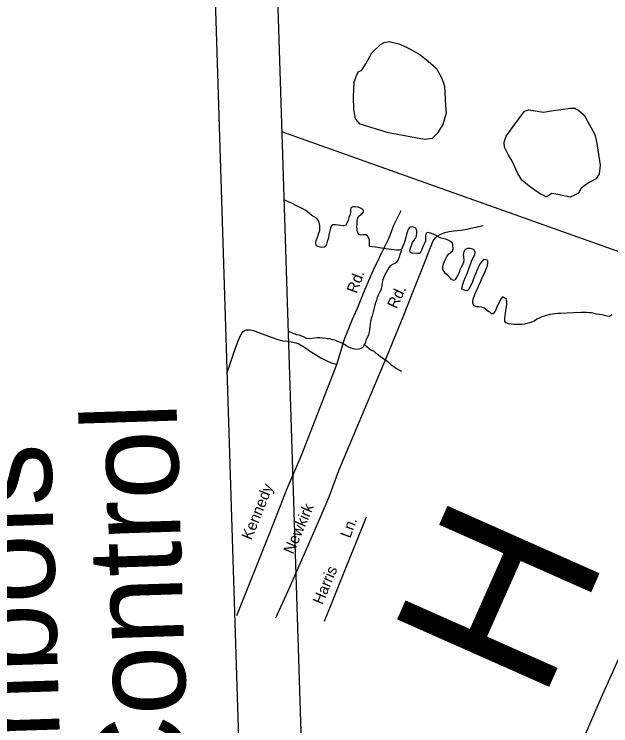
# Model space of a CAD drawing. Extents: x 2308163 to 2335412, y -96774 to 127732.
# Drawn here: x 2325903.7 to 2325975.4, y 123265.8 to 123351.4 of the extents above; entities that cross this region are included whole.
import ezdxf

# ---------------------------------------------------------------- set-up
doc = ezdxf.new("R2010")
doc.units = 0
for name, color, linetype in [('Old_Level_1', 7, 'Continuous'), ('Old_Level_10', 7, 'Continuous'), ('Old_Level_22', 7, 'Continuous'), ('Old_Level_35', 7, 'Continuous'), ('Old_Level_59', 7, 'Continuous'), ('Old_Level_60', 7, 'Continuous'), ('Old_Level_61', 7, 'Continuous'), ('Old_Level_63', 7, 'Continuous'), ('Sheet Title CELL', 7, 'Continuous')]:
    doc.layers.add(name, color=color, linetype=linetype)

msp = doc.modelspace()

# ---------------------------------------------------------------- linework, layer by layer
at = {"layer": 'Old_Level_1'}
msp.add_line((2325932.781, 123434.617), (2325949.42, 122906.551), dxfattribs=at)
msp.add_lwpolyline([(2325925.285, 123434.381), (2325941.924, 122906.315)], dxfattribs=at)
at = {"layer": 'Old_Level_35'}
for points in [[(2325942.461, 123309.283), (2325943.399, 123312.305), (2325944.359, 123314.715), (2325944.926, 123316.043), (2325945.676, 123317.853), (2325946.321, 123319.375), (2325946.894, 123320.703), (2325948.226, 123323.428), (2325948.747, 123324.476), (2325949.319, 123325.998), (2325950.183, 123327.768)], [(2325935.147, 123278.822), (2325936.754, 123282.407), (2325938.519, 123286.433), (2325940.206, 123290.259), (2325941.536, 123293.357), (2325942.692, 123296.527), (2325946.109, 123304.625), (2325947.419, 123307.722), (2325948.505, 123310.292), (2325949.512, 123312.742), (2325950.605, 123315.393), (2325951.611, 123317.969), (2325952.782, 123320.973), (2325953.341, 123322.394), (2325953.63, 123323.115), (2325953.86, 123323.716), (2325954.025, 123324.117), (2325954.276, 123324.438), (2325954.528, 123324.672), (2325954.94, 123324.947), (2325955.439, 123325.136), (2325955.971, 123325.252), (2325956.51, 123325.322), (2325957.309, 123325.419), (2325958.121, 123325.549), (2325958.527, 123325.631), (2325959.213, 123325.755), (2325959.499, 123325.836), (2325960.031, 123325.985)], [(2325929.261, 123308.196), (2325929.532, 123308.998), (2325930.143, 123310.773), (2325930.498, 123311.774), (2325930.735, 123312.375), (2325930.893, 123312.742), (2325931.058, 123313.023), (2325931.217, 123313.23), (2325931.376, 123313.351), (2325931.582, 123313.432), (2325931.722, 123313.446), (2325932.028, 123313.434), (2325932.435, 123313.356), (2325933.496, 123312.955), (2325934.704, 123312.515), (2325935.352, 123312.285), (2325935.992, 123312.108), (2325936.519, 123312.057), (2325936.992, 123312), (2325937.532, 123311.863), (2325937.892, 123311.731), (2325938.373, 123311.474), (2325938.861, 123311.157), (2325939.176, 123310.918), (2325939.891, 123310.449), (2325940.532, 123310.066), (2325941.253, 123309.723), (2325941.694, 123309.505), (2325942.461, 123309.283)], [(2325930.436, 123279.085), (2325932.923, 123285.313), (2325935.087, 123290.766), (2325936.494, 123294.344), (2325938.18, 123298.25), (2325942.461, 123309.283)], [(2325940.998, 123278.405), (2325941.965, 123280.888), (2325943.405, 123284.513), (2325944.61, 123287.483), (2325946.011, 123290.941)], [(2325965.386, 123249.929), (2325969.926, 123259.265), (2325974.397, 123269.56), (2325977.276, 123275.956)]]:
    msp.add_lwpolyline(points, dxfattribs=at)
at = {"layer": 'Old_Level_59'}
for points in [[(2325950.181, 123323.086), (2325950.159, 123322.782), (2325950.047, 123322.481), (2325949.965, 123322.174), (2325949.843, 123321.873), (2325949.702, 123321.599), (2325949.439, 123321.42), (2325949.151, 123321.303), (2325948.885, 123321.139), (2325948.714, 123320.881), (2325948.557, 123320.591), (2325948.217, 123320.039), (2325948.118, 123319.748), (2325947.975, 123319.438), (2325947.912, 123319.13), (2325947.882, 123318.811), (2325947.831, 123318.498), (2325947.743, 123318.201), (2325947.583, 123317.907), (2325947.446, 123317.606), (2325947.32, 123317.301), (2325947.229, 123316.979), (2325947.111, 123316.673), (2325947.012, 123316.382), (2325946.85, 123315.752), (2325946.779, 123315.414), (2325946.706, 123315.117), (2325946.593, 123314.79), (2325946.52, 123314.447), (2325946.464, 123314.114), (2325946.422, 123313.78), (2325946.367, 123313.436), (2325946.333, 123313.133), (2325946.249, 123312.831), (2325946.131, 123312.54), (2325946, 123312.255), (2325945.895, 123311.939), (2325945.771, 123311.669)], [(2325945.771, 123311.669), (2325945.761, 123311.649), (2325945.611, 123311.359), (2325945.385, 123311.194), (2325945.095, 123311.087), (2325944.778, 123311.083), (2325944.465, 123311.134), (2325944.176, 123311.231), (2325943.9, 123311.367), (2325943.618, 123311.514), (2325943.089, 123311.837), (2325942.794, 123311.954), (2325942.518, 123312.086), (2325942.229, 123312.197), (2325941.926, 123312.248), (2325941.628, 123312.33), (2325941.324, 123312.345), (2325941.125, 123312.403), (2325940.727, 123312.427), (2325940.422, 123312.483), (2325940.084, 123312.464), (2325939.149, 123312.349), (2325938.833, 123312.385), (2325938.554, 123312.532), (2325938.258, 123312.659), (2325937.95, 123312.772), (2325937.656, 123312.848), (2325937.319, 123312.956), (2325936.722, 123313.2), (2325936.607, 123313.202)], [(2325945.771, 123311.669), (2325946.357, 123311.176), (2325946.61, 123310.989), (2325946.896, 123310.847), (2325947.155, 123310.64), (2325947.427, 123310.448), (2325947.702, 123310.24), (2325948.46, 123309.691), (2325948.705, 123309.489), (2325948.937, 123309.263), (2325949.463, 123308.909), (2325949.728, 123308.742), (2325949.997, 123308.586), (2325950.211, 123308.482)]]:
    msp.add_lwpolyline(points, dxfattribs=at)
at = {"layer": 'Old_Level_60'}
for points in [[(2325950.181, 123323.086), (2325949.933, 123322.988), (2325949.626, 123322.999), (2325949.304, 123323.03), (2325948.995, 123323.081), (2325948.038, 123323.211), (2325947.396, 123323.335), (2325947.058, 123323.387), (2325946.418, 123323.465), (2325946.366, 123323.533), (2325946.383, 123324.254), (2325946.313, 123324.454), (2325946.135, 123324.735), (2325945.927, 123324.844), (2325945.614, 123324.839), (2325945.306, 123324.804), (2325945.109, 123324.872), (2325944.945, 123325.162), (2325944.884, 123325.479), (2325944.879, 123325.794), (2325944.893, 123326.144), (2325944.896, 123326.475), (2325944.949, 123326.818), (2325945.091, 123327.113), (2325945.357, 123327.282), (2325945.594, 123327.482), (2325945.709, 123327.646), (2325945.583, 123327.884), (2325945.317, 123328.056), (2325945.008, 123328.183), (2325944.68, 123328.22), (2325944.374, 123328.23), (2325944.151, 123328.086), (2325944.097, 123327.859), (2325944.083, 123327.534), (2325944.034, 123327.216), (2325943.902, 123326.936), (2325943.821, 123326.629), (2325943.706, 123326.312), (2325943.559, 123326.013), (2325943.258, 123325.942), (2325942.955, 123325.973), (2325942.623, 123326.025), (2325942.303, 123326.056), (2325941.982, 123326.052), (2325941.832, 123325.95), (2325941.711, 123325.644), (2325941.637, 123325.322), (2325941.55, 123325.02), (2325941.408, 123324.38), (2325941.313, 123324.053), (2325941.209, 123323.746), (2325941.079, 123323.456), (2325940.924, 123323.36), (2325940.605, 123323.335), (2325940.292, 123323.392), (2325940.036, 123323.543), (2325939.946, 123323.841), (2325939.973, 123324.16), (2325940.081, 123324.466), (2325940.304, 123325.043), (2325940.407, 123325.364), (2325940.416, 123325.694), (2325940.408, 123325.999), (2325940.343, 123326.327), (2325940.229, 123326.615), (2325940.007, 123326.841), (2325939.474, 123327.19), (2325938.716, 123327.775), (2325938.443, 123327.952), (2325938.154, 123328.099), (2325937.833, 123328.237), (2325937.53, 123328.395), (2325937.265, 123328.547), (2325936.951, 123328.705), (2325936.107, 123329.05)], [(2325951.244, 123322.989), (2325951.566, 123323.912), (2325951.731, 123324.171), (2325951.927, 123324.423), (2325952.025, 123324.725), (2325952.091, 123325.048), (2325952.077, 123325.363), (2325951.959, 123325.652), (2325951.683, 123325.773), (2325951.363, 123325.81), (2325951.176, 123325.75), (2325951.043, 123325.475), (2325950.917, 123325.19), (2325950.847, 123324.877), (2325950.77, 123324.57), (2325950.581, 123323.951), (2325950.346, 123323.365), (2325950.198, 123323.091), (2325950.181, 123323.086)], [(2325958.48, 123323.191), (2325958.137, 123323.198), (2325957.876, 123323.075), (2325957.714, 123322.796), (2325957.65, 123322.468), (2325957.68, 123322.152), (2325957.734, 123321.84), (2325957.669, 123321.537), (2325957.543, 123321.232), (2325957.405, 123320.957), (2325957.258, 123320.642), (2325957.152, 123320.331), (2325957.017, 123320.02), (2325956.842, 123319.711), (2325956.661, 123319.423), (2325956.469, 123319.348), (2325956.194, 123319.505), (2325955.994, 123319.761), (2325955.77, 123319.982), (2325955.531, 123320.204), (2325955.308, 123320.435), (2325955.189, 123320.703), (2325955.204, 123321.028), (2325955.276, 123321.33), (2325955.396, 123321.641), (2325955.52, 123321.932), (2325955.687, 123322.231), (2325955.887, 123322.508), (2325956.128, 123322.724), (2325956.371, 123322.918), (2325956.453, 123323.18), (2325956.416, 123323.511), (2325956.358, 123323.844), (2325956.111, 123324.04), (2325955.823, 123324.192), (2325955.502, 123324.315), (2325955.174, 123324.393), (2325954.866, 123324.484), (2325954.596, 123324.651), (2325954.314, 123324.798), (2325954.028, 123324.935), (2325953.721, 123325.063), (2325953.405, 123325.145), (2325953.197, 123325.04), (2325953.116, 123324.728), (2325953.103, 123324.098), (2325952.981, 123323.792), (2325952.841, 123323.518), (2325952.722, 123323.197), (2325952.605, 123322.906), (2325952.434, 123322.617), (2325952.124, 123322.587), (2325951.504, 123322.654), (2325951.282, 123322.764), (2325951.244, 123322.989)], [(2325974.008, 123315.278), (2325973.677, 123315.32), (2325973.364, 123315.381), (2325973.062, 123315.463), (2325972.756, 123315.473), (2325972.448, 123315.504), (2325971.831, 123315.505), (2325970.893, 123315.487), (2325969.338, 123315.378), (2325969.003, 123315.374), (2325968.695, 123315.354), (2325968.377, 123315.33), (2325968.06, 123315.28), (2325967.085, 123314.993), (2325966.781, 123314.851), (2325966.491, 123314.699), (2325966.249, 123314.509), (2325965.958, 123314.377), (2325965.64, 123314.286), (2325965.332, 123314.185), (2325965.012, 123314.099), (2325964.698, 123314.07), (2325964.372, 123314.06), (2325964.065, 123314.061), (2325963.731, 123314.083), (2325963.394, 123314.094), (2325963.076, 123314.136), (2325962.774, 123314.258), (2325962.649, 123314.481), (2325962.631, 123314.791), (2325962.668, 123315.105), (2325962.781, 123315.772), (2325962.87, 123316.46), (2325962.902, 123316.809), (2325962.836, 123317.066), (2325962.62, 123317.291), (2325962.355, 123317.382), (2325962.195, 123317.215), (2325961.918, 123316.635), (2325961.769, 123316.35), (2325961.514, 123315.754), (2325961.374, 123315.48), (2325961.208, 123315.364), (2325961.035, 123315.354), (2325960.925, 123315.47), (2325960.667, 123315.641), (2325960.168, 123316.019), (2325959.869, 123316.136), (2325959.541, 123316.183), (2325959.225, 123316.204), (2325958.935, 123316.362), (2325958.788, 123316.626), (2325958.803, 123316.94), (2325958.883, 123317.253), (2325959.001, 123317.564), (2325959.14, 123317.869), (2325959.263, 123318.19), (2325959.403, 123318.475), (2325959.539, 123318.78), (2325959.681, 123319.065), (2325959.928, 123319.681), (2325960.054, 123319.971), (2325960.216, 123320.24), (2325960.448, 123320.852), (2325960.55, 123321.148), (2325960.619, 123321.446), (2325960.615, 123321.756), (2325960.412, 123321.864), (2325960.087, 123321.866), (2325959.872, 123321.649), (2325959.667, 123321.418), (2325959.407, 123320.852), (2325959.294, 123320.562), (2325959.179, 123320.245), (2325959.05, 123319.97), (2325958.928, 123319.685), (2325958.703, 123319.063), (2325958.407, 123318.468), (2325958.258, 123318.189), (2325958.098, 123318.123), (2325957.793, 123318.185), (2325957.493, 123318.312), (2325957.462, 123318.44), (2325957.657, 123319.028), (2325957.752, 123319.344), (2325957.881, 123319.686), (2325958.036, 123319.99), (2325958.181, 123320.305), (2325958.292, 123320.627), (2325958.591, 123321.577), (2325958.715, 123321.882), (2325958.876, 123322.166), (2325959.062, 123322.434), (2325959.102, 123322.728), (2325958.963, 123323.012), (2325958.799, 123323.124), (2325958.48, 123323.191)], [(2325975.49, 123315.232), (2325975.238, 123315.017), (2325974.937, 123315.068), (2325974.637, 123315.155), (2325974.329, 123315.221), (2325974.008, 123315.278)]]:
    msp.add_lwpolyline(points, dxfattribs=at)
at = {"layer": 'Old_Level_61'}
for points in [[(2325955.601, 123339.489), (2325955.184, 123338.096), (2325954.502, 123337.047), (2325953.901, 123336.443), (2325952.978, 123336.302), (2325948.661, 123337.091), (2325945.253, 123338.164), (2325944.714, 123338.782), (2325944.499, 123339.923), (2325944.458, 123341.428), (2325944.543, 123343.224), (2325944.858, 123344.092), (2325945.024, 123344.437), (2325945.423, 123344.622), (2325945.935, 123345.391), (2325946.652, 123346.723), (2325947.726, 123347.723), (2325948.138, 123347.973), (2325948.756, 123348.079), (2325949.902, 123347.795), (2325950.814, 123347.398), (2325952.446, 123346.524), (2325953.453, 123345.711), (2325954.401, 123344.881), (2325955.033, 123343.741), (2325955.389, 123342.723), (2325955.515, 123340.366), (2325955.601, 123339.489)], [(2325974.083, 123333.207), (2325973.978, 123332.174), (2325973.638, 123331.596), (2325972.716, 123331.109), (2325971.816, 123330.475), (2325971.494, 123329.846), (2325971.023, 123329.608), (2325970.484, 123329.388), (2325969.015, 123329.682), (2325968.303, 123329.808), (2325967.926, 123329.573), (2325967.597, 123329.437), (2325967.277, 123329.58), (2325966.938, 123329.754), (2325965.561, 123330.716), (2325964.707, 123331.437), (2325964.223, 123332.241), (2325963.537, 123333.692), (2325963.077, 123334.425), (2325962.624, 123335.375), (2325962.554, 123335.972), (2325962.809, 123336.7), (2325963.635, 123337.881), (2325965.016, 123339.708), (2325965.535, 123339.863), (2325967.3, 123339.604), (2325968.228, 123339.77), (2325970.529, 123340.057), (2325971.062, 123340.089), (2325971.525, 123339.814), (2325972.188, 123339.237), (2325973.036, 123337.704), (2325973.449, 123336.928), (2325973.643, 123336.067), (2325973.823, 123335.04), (2325974.083, 123333.207)]]:
    msp.add_lwpolyline(points, dxfattribs=at)
at = {"layer": 'Old_Level_63'}
msp.add_line((2326051.481, 123296.047), (2325935.849, 123337.24), dxfattribs=at)

# ---------------------------------------------------------------- texts
at = {"layer": 'Old_Level_10'}
for s, rotation, p in [('Rd.', 69.61666, (2325944.845, 123317.716)), ('Rd.', 65.08465, (2325949.656, 123315.872)), ('Kennedy', 67.84666, (2325932.184, 123288.075)), ('Newkirk', 66.49904, (2325937.196, 123286.379)), ('Ln.', 69.1108, (2325944.055, 123288.302)), ('Harris', 67.33071, (2325940.736, 123280.306))]:
    msp.add_text(s, height=1.3328, rotation=rotation, dxfattribs=at).set_placement(p)
at = {"layer": 'Old_Level_22'}
msp.add_text('H', height=19.993, rotation=66.06668, dxfattribs=at).set_placement((2325967.086, 123268.514))
at = {"layer": 'Sheet Title CELL'}
for s, p in [('See Sheets 1C-1 thru 1C-3 For Survey Control', (2325933.007, 122993.126)), ('See Sheet 1B For Conventional Symbols', (2325916.68, 123026.555))]:
    msp.add_text(s, height=11.25, rotation=91.80479, dxfattribs=at).set_placement(p)

doc.saveas('drawing.dxf')
